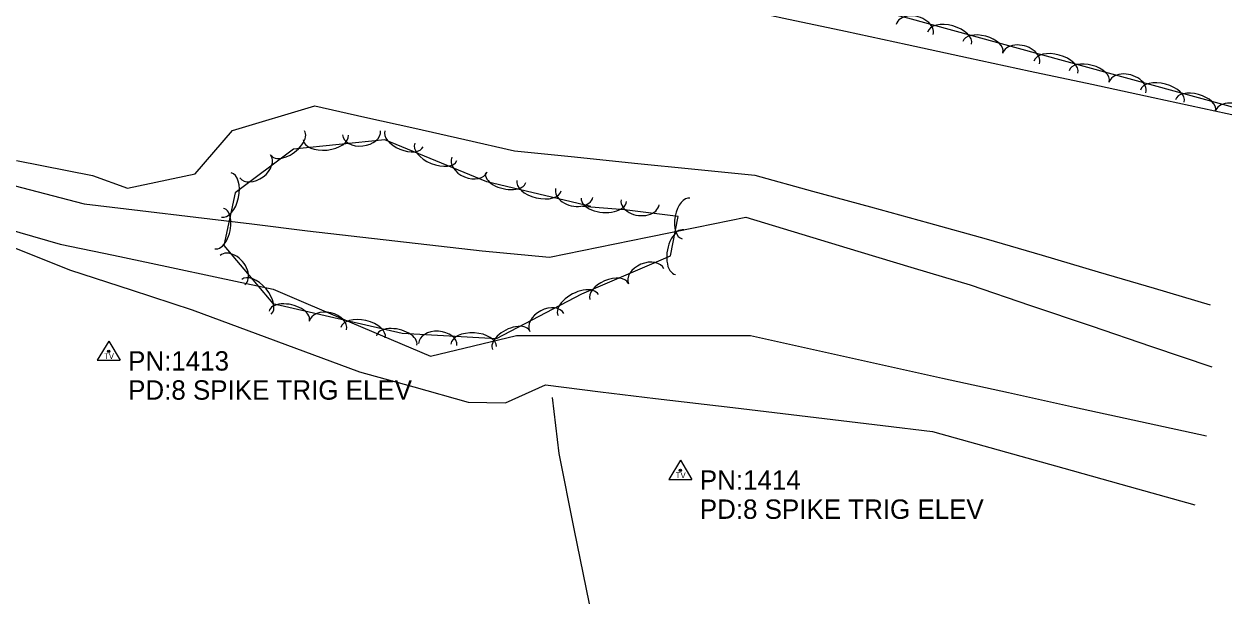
# Model space of a CAD drawing. Extents: x 1441650 to 1491889, y 345904 to 358319.
# Drawn here: x 1476041 to 1476350.4, y 347185.1 to 347334.6 of the extents above; entities that cross this region are included whole.
import ezdxf

# ---------------------------------------------------------------- set-up
doc = ezdxf.new("R2010")
doc.units = 0
for name, color, linetype in [('S_DITCHLINE', 7, 'Continuous'), ('S_SECONDARY_CTL', 7, 'Continuous'), ('S_SECONDARY_CTL_ANNOT', 7, 'Continuous'), ('S_STREAM', 7, 'Continuous'), ('S_TREE', 7, 'Continuous')]:
    doc.layers.add(name, color=color, linetype=linetype)

msp = doc.modelspace()

# ---------------------------------------------------------------- linework, layer by layer
at = {"layer": 'S_DITCHLINE'}
msp.add_lwpolyline([(1476177.21, 347238.29), (1476178.87, 347223.86), (1476182.81, 347204.46), (1476186.75, 347185.07)], dxfattribs=at)
at = {"layer": 'S_SECONDARY_CTL'}
for p, q in [((1476062.85, 347252.85), (1476059.84, 347247.89)), ((1476062.85, 347252.85), (1476065.8, 347247.89)), ((1476059.84, 347247.89), (1476065.8, 347247.89)), ((1476210.26, 347222.13), (1476207.25, 347217.18)), ((1476210.26, 347222.13), (1476213.21, 347217.18)), ((1476207.25, 347217.18), (1476213.21, 347217.18))]:
    msp.add_line(p, q, dxfattribs=at)
for centre, radius in [((1476062.85, 347250.24), 0.311), ((1476062.85, 347250.24), 0.183), ((1476062.85, 347250.24), 0.103), ((1476210.26, 347219.52), 0.311), ((1476210.26, 347219.52), 0.183), ((1476210.26, 347219.52), 0.103)]:
    msp.add_circle(centre, radius, dxfattribs=at)
at = {"layer": 'S_STREAM'}
for points in [[(1476039.09, 347299.42), (1476058.66, 347295.5), (1476067.72, 347292.29), (1476085.11, 347295.99), (1476094.73, 347307.16), (1476115.99, 347313.54), (1476128.87, 347310.62), (1476141.75, 347307.7), (1476154.63, 347304.78), (1476167.51, 347301.86), (1476182.99, 347300.31), (1476198.46, 347298.75), (1476213.94, 347297.2), (1476229.41, 347295.64), (1476244.34, 347291.54), (1476259.27, 347287.43), (1476274.19, 347283.32), (1476289.12, 347279.21), (1476303.55, 347274.96), (1476317.98, 347270.71), (1476332.41, 347266.45), (1476346.84, 347262.2)], [(1476034.38, 347294.01), (1476056.52, 347288.25), (1476070.92, 347286.51), (1476085.33, 347284.78), (1476099.73, 347283.04), (1476114.14, 347281.3), (1476136.63, 347278.72), (1476159.12, 347276.14), (1476176.47, 347274.51), (1476189.14, 347277.09), (1476201.8, 347279.67), (1476214.46, 347282.24), (1476227.12, 347284.82), (1476241.59, 347280.45), (1476256.05, 347276.07), (1476270.52, 347271.69), (1476284.98, 347267.32), (1476300.56, 347262.03), (1476316.14, 347256.74), (1476331.71, 347251.45), (1476347.29, 347246.17)], [(1476029.48, 347283.81), (1476050.35, 347277.87), (1476064.08, 347274.96), (1476077.81, 347272.04), (1476091.54, 347269.13), (1476105.26, 347266.21), (1476125.52, 347257.57), (1476145.78, 347248.92), (1476168.02, 347254.28), (1476183.1, 347254.28), (1476198.18, 347254.29), (1476213.25, 347254.3), (1476228.33, 347254.3), (1476240.7, 347251.55), (1476253.07, 347248.8), (1476265.44, 347246.04), (1476277.8, 347243.29), (1476294.83, 347239.57), (1476311.85, 347235.84), (1476328.87, 347232.12), (1476345.89, 347228.39)], [(1476033.3, 347278.95), (1476052.96, 347271.16), (1476068.65, 347266.04), (1476084.34, 347260.92), (1476105.93, 347252.94), (1476127.52, 347244.96), (1476141.51, 347241.03), (1476155.5, 347237.1), (1476165.2, 347236.97), (1476175.49, 347241.59), (1476189.67, 347239.8), (1476203.85, 347238.01), (1476223.8, 347235.71), (1476236.68, 347234.15), (1476249.55, 347232.6), (1476262.43, 347231.05), (1476275.3, 347229.5), (1476292.2, 347224.79), (1476309.09, 347220.08), (1476325.99, 347215.37), (1476342.88, 347210.66)]]:
    msp.add_lwpolyline(points, dxfattribs=at)
at = {"layer": 'S_TREE'}
for points in [[(1475939.59, 347443.95), (1475937.05, 347432.36), (1475931.52, 347410.06), (1475937.51, 347390.58), (1475953.51, 347375.1), (1475965.7, 347377.85), (1475990.88, 347382.44), (1476016.45, 347385.55), (1476041.89, 347386.82), (1476097.82, 347374.58), (1476145.93, 347362.24), (1476196.46, 347354.13), (1476268.81, 347336.15), (1476360.72, 347311.04), (1476381.5, 347290.34), (1476398.79, 347281.9), (1476417.92, 347281.2), (1476445.17, 347285), (1476487.08, 347282.51), (1476510.66, 347276.45), (1476540.1, 347269.04)], [(1476039.45, 347380.53), (1476052.36, 347377.12), (1476065.27, 347373.72), (1476078.18, 347370.31), (1476094.05, 347366.89), (1476109.93, 347363.48), (1476125.8, 347360.06), (1476141.68, 347356.64), (1476157.55, 347353.23), (1476173.43, 347349.81), (1476189.31, 347346.39), (1476205.18, 347342.98), (1476221.06, 347339.56), (1476236.93, 347336.14), (1476252.81, 347332.73), (1476268.69, 347329.31), (1476284.56, 347325.89), (1476300.44, 347322.48), (1476316.31, 347319.06), (1476332.19, 347315.64), (1476348.06, 347312.23), (1476363.94, 347308.81)], [(1476039.45, 347380.53), (1476052.36, 347377.12), (1476065.27, 347373.72), (1476078.18, 347370.31), (1476094.05, 347366.89), (1476109.93, 347363.48), (1476125.8, 347360.06), (1476141.68, 347356.64), (1476157.55, 347353.23), (1476173.43, 347349.81), (1476189.31, 347346.39), (1476205.18, 347342.98), (1476221.06, 347339.56), (1476236.93, 347336.14), (1476252.81, 347332.73), (1476268.69, 347329.31), (1476284.56, 347325.89), (1476300.44, 347322.48), (1476316.31, 347319.06), (1476332.19, 347315.64), (1476348.07, 347312.23), (1476363.94, 347308.81)], [(1476187.17, 347287.59), (1476160.32, 347293.93), (1476134.02, 347304.76), (1476110.5, 347302.32), (1476095.45, 347291.05), (1476092.55, 347277.47), (1476105.18, 347262.52), (1476138.5, 347254.87), (1476162.81, 347253.55), (1476184.88, 347265.02), (1476207.72, 347274.8), (1476209.67, 347284.97), (1476195.83, 347286.72), (1476184.99, 347287.54)]]:
    msp.add_lwpolyline(points, dxfattribs=at)
for centre, major_axis, ratio, start_param, end_param in [((1476270.67, 347333.17), (-4.78, 1.31), 0.685314, 3.141596, 6.283189), ((1476279.67, 347330.98), (-5.66, 1.55), 0.550082, 3.141595, 6.283187), ((1476288.23, 347328.65), (-5.16, 1.41), 0.540702, 3.141595, 6.283187), ((1476298.09, 347325.68), (-4.78, 1.31), 0.685314, 3.141596, 6.283189), ((1476307.09, 347323.49), (-5.66, 1.55), 0.550082, 3.141595, 6.283187), ((1476315.65, 347321.15), (-5.16, 1.41), 0.540702, 3.141595, 6.283187), ((1476325.52, 347318.19), (-4.78, 1.31), 0.685314, 3.141596, 6.283189), ((1476334.52, 347316), (-5.66, 1.55), 0.550082, 3.141595, 6.283187), ((1476343.07, 347313.66), (-5.16, 1.41), 0.540702, 3.141595, 6.283187), ((1476352.94, 347310.7), (-4.78, 1.31), 0.685314, 3.141596, 6.283189), ((1476109.02, 347303.86), (4.28, 3.2), 0.540972, 3.142616, 6.284209), ((1476128.02, 347306.53), (4.93, 0.51), 0.685064, 3.141593, 6.283185), ((1476139.01, 347305), (4.94, -2.04), 0.540623, 3.141593, 6.283185), ((1476118.84, 347305.32), (5.84, 0.61), 0.549882, 3.141593, 6.283185), ((1476100.62, 347297.9), (3.97, 2.96), 0.685656, 3.143325, 6.284917), ((1476147.21, 347301.63), (5.43, -2.23), 0.550002, 3.141593, 6.283185), ((1476155.87, 347298.34), (4.58, -1.89), 0.685214, 3.141593, 6.283185), ((1476093.16, 347290.51), (1.23, 5.73), 0.550566, 3.142415, 6.284007), ((1476165.19, 347294.96), (5.2, -1.23), 0.540585, 3.14161, 6.283203), ((1476173.82, 347292.92), (5.71, -1.35), 0.549963, 3.141611, 6.283203), ((1476182.89, 347291.05), (4.82, -1.14), 0.685166, 3.141622, 6.283215), ((1476190.51, 347289.25), (5.85, -0.44), 0.550399, 3.14081, 6.282403), ((1476199.85, 347288.61), (4.91, -0.62), 0.685568, 3.140536, 6.282129), ((1476211.73, 347284.48), (-1, -5.25), 0.540575, 3.141605, 6.283197), ((1476091.32, 347281.85), (1.12, 5.22), 0.541177, 3.142389, 6.283982), ((1476210.07, 347275.77), (-1.1, -5.76), 0.549953, 3.141605, 6.283198), ((1476094.77, 347271.15), (-3.2, 3.78), 0.685603, 3.14147, 6.283063), ((1476201.42, 347269.52), (-4.56, -1.95), 0.685005, 3.141593, 6.283185), ((1476100.94, 347264.25), (-3.79, 4.48), 0.550314, 3.141518, 6.28311), ((1476191.85, 347265.7), (-4.91, -2.1), 0.540458, 3.141593, 6.283185), ((1476183.91, 347262.13), (-5.21, -2.71), 0.549829, 3.141578, 6.283171), ((1476109.39, 347259.38), (-5.21, 1.19), 0.54075, 3.141198, 6.282791), ((1476119.37, 347256.82), (-4.83, 1.11), 0.685375, 3.140926, 6.282518), ((1476175.82, 347257.63), (-4.4, -2.29), 0.684998, 3.141569, 6.283161), ((1476128.45, 347255), (-5.72, 1.31), 0.550132, 3.141186, 6.282778), ((1476137.09, 347253.02), (-5.21, 1.19), 0.54075, 3.141198, 6.282791), ((1476147.7, 347251.99), (-4.95, 0.27), 0.685191, 3.14111, 6.282702), ((1476156.96, 347251.75), (-5.86, 0.32), 0.549984, 3.141298, 6.28289), ((1476166.56, 347253.11), (-4.74, -2.47), 0.540452, 3.141578, 6.283171)]:
    msp.add_ellipse(centre, major_axis=major_axis, ratio=ratio, start_param=start_param, end_param=end_param, dxfattribs=at)

# ---------------------------------------------------------------- texts
at = {"layer": 'S_SECONDARY_CTL'}
for p in [(1476061.65, 347248.23), (1476209.06, 347217.51)]:
    msp.add_text('TV', height=1.5, rotation=360, dxfattribs=at).set_placement(p)
at = {"layer": 'S_SECONDARY_CTL_ANNOT'}
for s, p in [('PN:1413', (1476067.85, 347245.24)), ('PD:8 SPIKE TRIG ELEV', (1476067.85, 347237.74)), ('PN:1414', (1476215.26, 347214.52)), ('PD:8 SPIKE TRIG ELEV', (1476215.26, 347207.02))]:
    msp.add_text(s, height=5, dxfattribs=at).set_placement(p)

doc.saveas('drawing.dxf')
